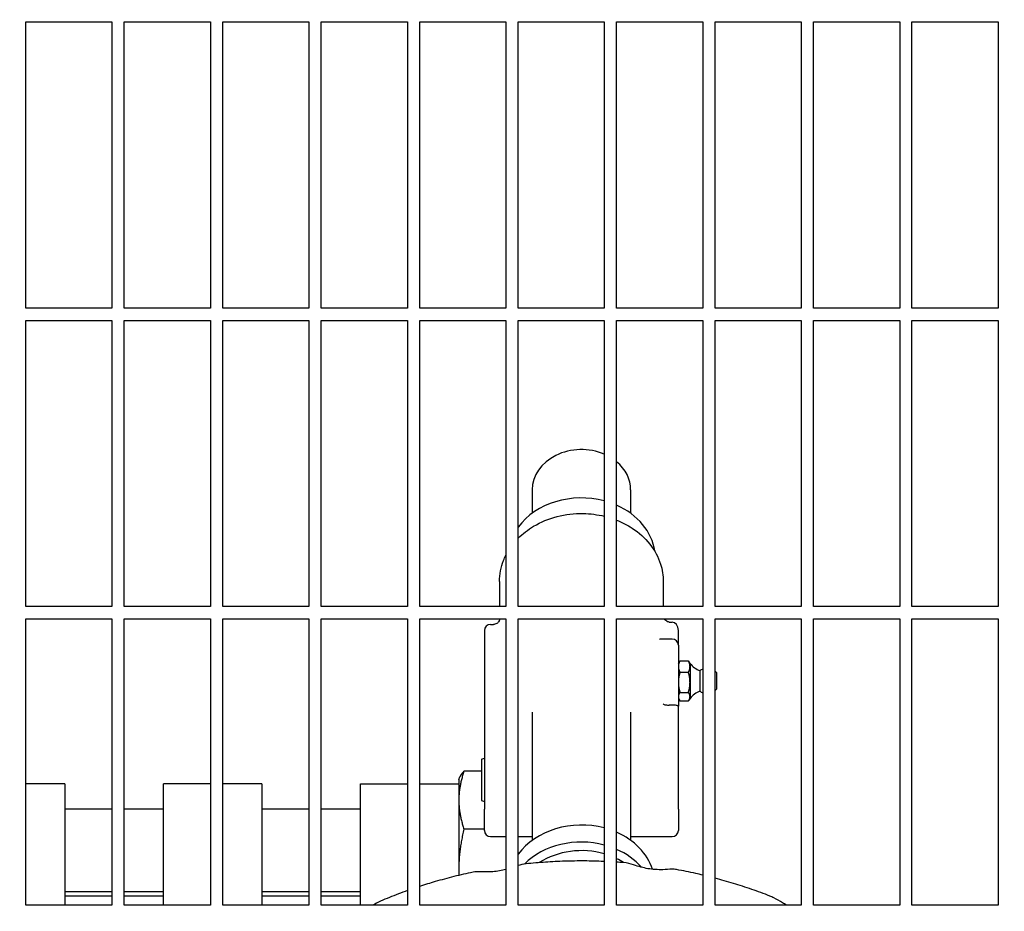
# Model space of a CAD drawing. Header units: inches. Extents: x 36 to 1719, y -84 to 1122.
# Tile 559 of 571: x 1057 to 1067, y 874 to 883. Entities that reach past the tile are written whole.
import ezdxf

# ---------------------------------------------------------------- set-up
doc = ezdxf.new("R2010")
doc.units = ezdxf.units.IN
doc.header["$LTSCALE"] = 48
doc.header["$MEASUREMENT"] = 0
doc.layers.add('Dimension (ANSI)', color=7, linetype='Continuous', lineweight=25)
doc.layers.add('Visible (ANSI)', color=7, linetype='Continuous', lineweight=30)
doc.styles.add('Note Text (ANSI)', font='tahoma.ttf')
doc.dimstyles.new('Architectural (ANSI)', dxfattribs={"dimscale": 48, "dimtxt": 0.125, "dimasz": 0.098425, "dimexe": 0.125, "dimexo": 0.0625, "dimgap": 0.031496, "dimtad": 0, "dimtih": 1, "dimtoh": 1, "dimdec": 4, "dimrnd": 1e-08, "dimzin": 3, "dimdsep": 46, "dimlunit": 4, "dimtxsty": 'Note Text (ANSI)', "dimcen": 0.09, "dimdle": 0.393701, "dimclrd": 256, "dimclre": 256, "dimclrt": 256, "dimadec": 0, "dimazin": 3, "dimtfac": 0.96, "dimtofl": 0, "dimtmove": 0, "dimatfit": 3, "dimfxl": 1, "dimfrac": 2, "dimtolj": 1, "dimtzin": 12, "dimlwd": -1, "dimlwe": -1, "dimarcsym": 0})

# ---------------------------------------------------------------- blocks, each defined once
blk = doc.blocks.new('*D17')
at = {"layer": 'Defpoints', "color": 0, "transparency": 16777216}
for p in [(1035.918, 896.491), (1035.918, 760.491), (1124.12, 760.491)]:
    blk.add_point(p, dxfattribs=at)
at = {"layer": 'Dimension (ANSI)', "transparency": 16777216}
for p, q in [((1038.918, 896.491), (1130.12, 896.491)), ((1124.12, 891.767), (1124.12, 835.013)), ((1124.12, 765.216), (1124.12, 825.97)), ((1038.918, 760.491), (1130.12, 760.491))]:
    blk.add_line(p, q, dxfattribs=at)
for points in [[(1123.332, 891.767), (1124.907, 891.767), (1124.12, 896.491)], [(1123.332, 765.216), (1124.907, 765.216), (1124.12, 760.491)]]:
    blk.add_solid(points, dxfattribs=at)
at = {"layer": 'Dimension (ANSI)', "transparency": 16777216, "insert": (1114.021, 833.501), "char_height": 6, "attachment_point": 1, "style": 'Note Text (ANSI)'}
blk.add_mtext('\\A1;11\'-4"', dxfattribs=at)

msp = doc.modelspace()

# ---------------------------------------------------------------- linework, layer by layer
at = {"layer": 'Visible (ANSI)'}
for p, q in [((1057.06018, 879.79015), (1057.06018, 882.6964)), ((1057.06018, 882.6964), (1057.93518, 882.6964)), ((1057.93518, 882.6964), (1057.93518, 879.79015)), ((1058.06018, 879.79015), (1058.06018, 882.6964)), ((1058.06018, 882.6964), (1058.93518, 882.6964)), ((1058.93518, 882.6964), (1058.93518, 879.79015)), ((1059.06018, 879.79015), (1059.06018, 882.6964)), ((1059.06018, 882.6964), (1059.93518, 882.6964)), ((1059.93518, 882.6964), (1059.93518, 879.79015)), ((1060.06018, 879.79015), (1060.06018, 882.6964)), ((1060.06018, 882.6964), (1060.93518, 882.6964)), ((1060.93518, 882.6964), (1060.93518, 879.79015)), ((1061.06018, 879.79015), (1061.06018, 882.6964)), ((1061.06018, 882.6964), (1061.93518, 882.6964)), ((1061.93518, 882.6964), (1061.93518, 879.79015)), ((1062.06018, 879.79015), (1062.06018, 882.6964)), ((1062.06018, 882.6964), (1062.93518, 882.6964)), ((1062.93518, 882.6964), (1062.93518, 879.79015)), ((1063.06018, 879.79015), (1063.06018, 882.6964)), ((1063.06018, 882.6964), (1063.93518, 882.6964)), ((1063.93518, 882.6964), (1063.93518, 879.79015)), ((1064.06018, 879.79015), (1064.06018, 882.6964)), ((1064.06018, 882.6964), (1064.93518, 882.6964)), ((1064.93518, 882.6964), (1064.93518, 879.79015)), ((1065.06018, 879.79015), (1065.06018, 882.6964)), ((1065.06018, 882.6964), (1065.93518, 882.6964)), ((1065.93518, 882.6964), (1065.93518, 879.79015)), ((1066.06018, 879.79015), (1066.06018, 882.6964)), ((1066.06018, 882.6964), (1066.93518, 882.6964)), ((1066.93518, 882.6964), (1066.93518, 879.79015)), ((1057.93518, 879.79015), (1057.06018, 879.79015)), ((1058.93518, 879.79015), (1058.06018, 879.79015)), ((1059.93518, 879.79015), (1059.06018, 879.79015)), ((1060.93518, 879.79015), (1060.06018, 879.79015)), ((1061.93518, 879.79015), (1061.06018, 879.79015)), ((1062.93518, 879.79015), (1062.06018, 879.79015)), ((1063.93518, 879.79015), (1063.06018, 879.79015)), ((1064.93518, 879.79015), (1064.06018, 879.79015)), ((1065.93518, 879.79015), (1065.06018, 879.79015)), ((1066.93518, 879.79015), (1066.06018, 879.79015)), ((1057.06018, 876.7589), (1057.06018, 879.66515)), ((1057.06018, 879.66515), (1057.93518, 879.66515)), ((1057.93518, 879.66515), (1057.93518, 876.7589)), ((1058.06018, 876.7589), (1058.06018, 879.66515)), ((1058.06018, 879.66515), (1058.93518, 879.66515)), ((1058.93518, 879.66515), (1058.93518, 876.7589)), ((1059.06018, 876.7589), (1059.06018, 879.66515)), ((1059.06018, 879.66515), (1059.93518, 879.66515)), ((1059.93518, 879.66515), (1059.93518, 876.7589)), ((1060.06018, 876.7589), (1060.06018, 879.66515)), ((1060.06018, 879.66515), (1060.93518, 879.66515)), ((1060.93518, 879.66515), (1060.93518, 876.7589)), ((1061.06018, 876.7589), (1061.06018, 879.66515)), ((1061.06018, 879.66515), (1061.93518, 879.66515)), ((1061.93518, 879.66515), (1061.93518, 876.7589)), ((1062.06018, 876.7589), (1062.06018, 879.66515)), ((1062.06018, 879.66515), (1062.93518, 879.66515)), ((1062.93518, 879.66515), (1062.93518, 876.7589)), ((1063.06018, 876.7589), (1063.06018, 879.66515)), ((1063.06018, 879.66515), (1063.93518, 879.66515)), ((1063.93518, 879.66515), (1063.93518, 876.7589)), ((1064.06018, 876.7589), (1064.06018, 879.66515)), ((1064.06018, 879.66515), (1064.93518, 879.66515)), ((1064.93518, 879.66515), (1064.93518, 876.7589)), ((1065.06018, 876.7589), (1065.06018, 879.66515)), ((1065.06018, 879.66515), (1065.93518, 879.66515)), ((1065.93518, 879.66515), (1065.93518, 876.7589)), ((1066.06018, 876.7589), (1066.06018, 879.66515)), ((1066.06018, 879.66515), (1066.93518, 879.66515)), ((1066.93518, 879.66515), (1066.93518, 876.7589)), ((1062.20268, 877.94535), (1062.20268, 877.70707)), ((1063.20268, 877.94535), (1063.20268, 877.70707)), ((1061.87093, 877.01398), (1061.87093, 876.7589)), ((1063.53443, 877.01398), (1063.53443, 876.7589)), ((1057.93518, 876.7589), (1057.06018, 876.7589)), ((1058.93518, 876.7589), (1058.06018, 876.7589)), ((1059.93518, 876.7589), (1059.06018, 876.7589)), ((1060.93518, 876.7589), (1060.06018, 876.7589)), ((1061.93518, 876.7589), (1061.06018, 876.7589)), ((1062.93518, 876.7589), (1062.06018, 876.7589)), ((1063.93518, 876.7589), (1063.06018, 876.7589)), ((1064.93518, 876.7589), (1064.06018, 876.7589)), ((1065.93518, 876.7589), (1065.06018, 876.7589)), ((1066.93518, 876.7589), (1066.06018, 876.7589)), ((1057.06018, 873.72765), (1057.06018, 876.6339)), ((1057.06018, 876.6339), (1057.93518, 876.6339)), ((1057.93518, 876.6339), (1057.93518, 873.72765)), ((1058.06018, 873.72765), (1058.06018, 876.6339)), ((1058.06018, 876.6339), (1058.93518, 876.6339)), ((1058.93518, 876.6339), (1058.93518, 873.72765)), ((1059.06018, 873.72765), (1059.06018, 876.6339)), ((1059.06018, 876.6339), (1059.93518, 876.6339)), ((1059.93518, 876.6339), (1059.93518, 873.72765)), ((1060.06018, 873.72765), (1060.06018, 876.6339)), ((1060.06018, 876.6339), (1060.93518, 876.6339)), ((1060.93518, 876.6339), (1060.93518, 873.72765)), ((1061.06018, 873.72765), (1061.06018, 876.6339)), ((1061.06018, 876.6339), (1061.93518, 876.6339)), ((1061.87093, 876.6339), (1061.87093, 876.63168)), ((1061.93518, 876.6339), (1061.93518, 873.72765)), ((1062.06018, 873.72765), (1062.06018, 876.6339)), ((1062.06018, 876.6339), (1062.93518, 876.6339)), ((1062.93518, 876.6339), (1062.93518, 873.72765)), ((1063.06018, 873.72765), (1063.06018, 876.6339)), ((1063.06018, 876.6339), (1063.93518, 876.6339)), ((1063.59693, 876.60242), (1063.62493, 876.60242)), ((1063.93518, 876.6339), (1063.93518, 873.72765)), ((1064.06018, 873.72765), (1064.06018, 876.6339)), ((1064.06018, 876.6339), (1064.93518, 876.6339)), ((1064.93518, 876.6339), (1064.93518, 873.72765)), ((1065.06018, 873.72765), (1065.06018, 876.6339)), ((1065.06018, 876.6339), (1065.93518, 876.6339)), ((1065.93518, 876.6339), (1065.93518, 873.72765)), ((1066.06018, 873.72765), (1066.06018, 876.6339)), ((1066.06018, 876.6339), (1066.93518, 876.6339)), ((1066.93518, 876.6339), (1066.93518, 873.72765)), ((1061.71793, 876.5153), (1061.71793, 875.67196)), ((1061.78043, 876.5778), (1061.80931, 876.5778)), ((1063.68743, 876.36707), (1063.68743, 876.5153)), ((1063.62493, 876.42957), (1063.50351, 876.42957)), ((1063.68743, 876.36707), (1063.68743, 875.7473)), ((1063.68743, 876.18174), (1063.69834, 876.20063)), ((1063.70326, 876.20847), (1063.78972, 876.20847)), ((1063.80554, 876.18174), (1063.79463, 876.20063)), ((1063.80554, 876.18174), (1063.80554, 876.15034)), ((1063.80554, 876.15034), (1063.80554, 875.99025)), ((1063.90685, 876.1089), (1063.90685, 875.90024)), ((1064.06913, 876.09539), (1064.06018, 876.10023)), ((1063.70326, 876.0922), (1063.78972, 876.0922)), ((1064.07326, 876.08846), (1064.07326, 875.92068)), ((1063.80554, 875.99025), (1063.80554, 875.84448)), ((1064.06913, 875.91375), (1064.06018, 875.90891)), ((1063.68743, 875.8274), (1063.69834, 875.80851)), ((1063.70326, 875.88829), (1063.78972, 875.88829)), ((1063.70326, 875.80067), (1063.78972, 875.80067)), ((1063.80554, 875.8274), (1063.79463, 875.80851)), ((1063.80554, 875.84448), (1063.80554, 875.8274)), ((1063.62493, 875.75908), (1063.59693, 875.75908)), ((1063.68743, 875.67196), (1063.68743, 875.7473)), ((1061.71793, 875.67196), (1061.71793, 874.7026)), ((1062.20268, 875.68687), (1062.20268, 874.38567)), ((1063.20268, 875.68687), (1063.20268, 874.38567)), ((1063.68743, 874.7026), (1063.68743, 875.67196)), ((1061.68743, 875.2086), (1061.71793, 875.21971)), ((1061.68743, 875.2086), (1061.68743, 874.79018)), ((1061.45768, 875.00391), (1061.46951, 875.02927)), ((1061.45768, 875.00391), (1061.45768, 874.90283)), ((1061.68743, 875.08685), (1061.50955, 875.08685)), ((1057.45768, 874.95964), (1057.06018, 874.95964)), ((1057.45768, 874.95964), (1057.45768, 874.66675)), ((1058.45768, 874.66675), (1058.45768, 874.95964)), ((1058.93518, 874.95964), (1058.45768, 874.95964)), ((1059.45768, 874.95964), (1059.06018, 874.95964)), ((1059.45768, 874.95964), (1059.45768, 874.66675)), ((1060.45768, 874.66675), (1060.45768, 874.95964)), ((1060.45768, 874.95964), (1060.93518, 874.95964)), ((1061.06018, 874.95964), (1061.45768, 874.95964)), ((1061.45768, 874.90283), (1061.45768, 874.66675)), ((1057.45768, 874.70491), (1057.93518, 874.70491)), ((1058.06018, 874.70491), (1058.45768, 874.70491)), ((1059.45768, 874.70491), (1059.93518, 874.70491)), ((1060.06018, 874.70491), (1060.45768, 874.70491)), ((1061.68743, 874.79018), (1061.71793, 874.77916)), ((1061.71793, 874.48614), (1061.71793, 874.7026)), ((1063.68743, 874.7026), (1063.68743, 874.48614)), ((1057.45768, 874.66675), (1057.45768, 873.72765)), ((1058.45768, 873.72765), (1058.45768, 874.66675)), ((1059.45768, 874.66675), (1059.45768, 873.72765)), ((1060.45768, 873.79291), (1060.45768, 874.66675)), ((1061.45768, 874.66675), (1061.45768, 874.02994)), ((1061.71793, 874.49979), (1061.50955, 874.49979)), ((1061.78043, 874.42364), (1061.93518, 874.42364)), ((1062.06018, 874.42364), (1062.20268, 874.42364)), ((1063.20268, 874.42364), (1063.62493, 874.42364)), ((1057.45768, 873.86491), (1057.93518, 873.86491)), ((1057.93518, 873.82036), (1057.45768, 873.82036)), ((1058.06018, 873.86491), (1058.45768, 873.86491)), ((1058.45768, 873.82036), (1058.06018, 873.82036)), ((1059.45768, 873.86491), (1059.93518, 873.86491)), ((1059.93518, 873.82036), (1059.45768, 873.82036)), ((1060.06018, 873.86491), (1060.45768, 873.86491)), ((1060.45768, 873.82036), (1060.06018, 873.82036)), ((1057.93518, 873.72765), (1057.06018, 873.72765)), ((1058.93518, 873.72765), (1058.06018, 873.72765)), ((1059.93518, 873.72765), (1059.06018, 873.72765)), ((1060.93518, 873.72765), (1060.06018, 873.72765)), ((1060.45768, 873.72765), (1060.45768, 873.79291)), ((1061.93518, 873.72765), (1061.06018, 873.72765)), ((1062.93518, 873.72765), (1062.06018, 873.72765)), ((1063.93518, 873.72765), (1063.06018, 873.72765)), ((1064.93518, 873.72765), (1064.06018, 873.72765)), ((1065.93518, 873.72765), (1065.06018, 873.72765)), ((1066.93518, 873.72765), (1066.06018, 873.72765))]:
    msp.add_line(p, q, dxfattribs=at)
for centre, radius, start, end in [((1061.78043, 876.5153), 0.0625, 90, 180), ((1063.62493, 876.36707), 0.0625, 0, 90), ((1063.98919, 876.33031), 0.23622, 218.972956, 249.600796), ((1063.98093, 876.00457), 0.12795, 110.948009, 125.37459), ((1064.06538, 876.08846), 0.00787, 0, 61.587176), ((1063.98919, 875.67883), 0.23622, 110.399204, 141.027044), ((1063.98093, 876.00457), 0.12795, 234.62541, 249.051991), ((1064.06538, 875.92068), 0.00787, 298.412824, 0), ((1061.78043, 874.48614), 0.0625, 180, 270), ((1063.62493, 874.48614), 0.0625, 270, 0)]:
    msp.add_arc(centre, radius, start, end, dxfattribs=at)
for centre, major_axis, ratio, start_param, end_param in [((1062.70268, 877.94535), (-0.5, 0), 0.8162963, 4.2287544, 6.2831853), ((1062.70268, 877.94535), (0.5, 0), 0.8162963, 0, 0.7741722), ((1062.70268, 877.25074), (0.75, 0), 0.8162963, 1.2556033, 2.5995693), ((1062.70268, 877.25074), (0.75, 0), 0.8162963, 0.1156978, 1.0739374), ((1063.59693, 876.63852), (0.0625, 0), 0.5776334, 4.6773936, 4.712389), ((1063.62493, 876.5153), (0, 0.08712), 0.7173963, 4.712389, 6.2831853), ((1062.70268, 873.92935), (0.75, 0), 0.8162963, 1.2556033, 2.5995693), ((1062.70268, 873.75606), (-0.75, 0), 0.8162963, 4.3971959, 5.5956068), ((1062.70268, 873.92935), (0.75, 0), 0.8162963, 0.2679349, 1.0739374), ((1062.70268, 873.71996), (0.6875, 0), 0.8162963, 1.2258121, 2.2421592), ((1062.70268, 873.75606), (-0.75, 0), 0.8162963, 3.7634774, 4.21553), ((1062.70268, 873.71996), (0.6875, 0), 0.8162963, 0.8993681, 1.0239454)]:
    msp.add_ellipse(centre, major_axis=major_axis, ratio=ratio, start_param=start_param, end_param=end_param, dxfattribs=at)
for points, knots in [([(1062.06018, 877.45286), (1062.10613, 877.49924), (1062.1592, 877.54037), (1062.29008, 877.61827), (1062.37078, 877.65149), (1062.5409, 877.69531), (1062.63035, 877.70578), (1062.79241, 877.70306), (1062.86509, 877.69387), (1062.93518, 877.67697)], [5.3924819, 5.3924819, 5.3924819, 5.3924819, 5.6531937, 5.6531937, 5.977497, 5.977497, 6.3037297, 6.3037297, 6.5703178, 6.5703178, 6.5703178, 6.5703178]), ([(1063.06018, 877.63756), (1063.11551, 877.61574), (1063.16803, 877.5888), (1063.28667, 877.51155), (1063.34825, 877.45615), (1063.44651, 877.33203), (1063.48354, 877.26353), (1063.52499, 877.13383), (1063.53443, 877.07391), (1063.53443, 877.01398)], [6.7331531, 6.7331531, 6.7331531, 6.7331531, 6.9564619, 6.9564619, 7.2803097, 7.2803097, 7.5987812, 7.5987812, 7.8539816, 7.8539816, 7.8539816, 7.8539816]), ([(1061.87093, 877.01398), (1061.87093, 877.08651), (1061.8848, 877.15899), (1061.91861, 877.24549), (1061.92648, 877.26313), (1061.93518, 877.28045)], [4.71238898, 4.71238898, 4.71238898, 4.71238898, 5.02122072, 5.02122072, 5.10179781, 5.10179781, 5.10179781, 5.10179781]), ([(1061.871, 876.63244), (1061.871, 876.63245), (1061.87099, 876.63214), (1061.87082, 876.63071), (1061.87076, 876.63022), (1061.87051, 876.62861), (1061.87031, 876.62735), (1061.86945, 876.62372), (1061.86897, 876.62179), (1061.86679, 876.61578), (1061.86548, 876.61177), (1061.85896, 876.60228), (1061.85669, 876.59932), (1061.85099, 876.59365), (1061.84813, 876.59114), (1061.839, 876.58492), (1061.83154, 876.58118), (1061.81834, 876.57831), (1061.81382, 876.5778), (1061.80931, 876.5778)], [0.222353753, 0.222353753, 0.222353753, 0.222353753, 0.248548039, 0.248548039, 0.258149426, 0.258149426, 0.272029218, 0.272029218, 0.281937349, 0.281937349, 0.291767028, 0.291767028, 0.295365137, 0.295365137, 0.297844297, 0.297844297, 0.3015759, 0.3015759, 0.303338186, 0.303338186, 0.303338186, 0.303338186]), ([(1063.59475, 876.60244), (1063.5889, 876.60256), (1063.58322, 876.60382), (1063.5716, 876.60864), (1063.56598, 876.61244), (1063.55572, 876.62191), (1063.55121, 876.62769), (1063.54747, 876.6339)], [-0.29363499, -0.29363499, -0.29363499, -0.29363499, -0.24868321, -0.24868321, -0.19663713, -0.19663713, -0.1405839, -0.1405839, -0.1405839, -0.1405839]), ([(1063.5324, 875.77275), (1063.5324, 875.77273), (1063.53241, 875.77271), (1063.53317, 875.7697), (1063.53648, 875.76703), (1063.54635, 875.76334), (1063.55177, 875.76203), (1063.5635, 875.76029), (1063.56917, 875.75972), (1063.58084, 875.75908), (1063.5865, 875.75895), (1063.59317, 875.75903), (1063.59396, 875.75904), (1063.59475, 875.75905)], [-0.29020137, -0.29020137, -0.29020137, -0.29020137, -0.28947595, -0.28947595, -0.18441291, -0.18441291, -0.11028576, -0.11028576, -0.05653512, -0.05653512, -0.01158385, -0.01158385, -0.00555979, -0.00555979, -0.00555979, -0.00555979]), ([(1063.68743, 875.7473), (1063.68743, 875.7473), (1063.68743, 875.74731), (1063.68741, 875.74817), (1063.68635, 875.7492), (1063.68201, 875.75137), (1063.67887, 875.75253), (1063.67037, 875.75476), (1063.66509, 875.75586), (1063.65367, 875.7575), (1063.64809, 875.75811), (1063.63649, 875.75888), (1063.63078, 875.75908), (1063.62493, 875.75908)], [-0.00085829, -0.00085829, -0.00085829, -0.00085829, 0, 0, 0.07776043, 0.07776043, 0.1495995, 0.1495995, 0.21737526, 0.21737526, 0.26851368, 0.26851368, 0.31354582, 0.31354582, 0.31354582, 0.31354582]), ([(1062.93518, 874.17133), (1062.93332, 874.17141), (1062.93145, 874.17149), (1062.8638, 874.17434), (1062.79794, 874.1759), (1062.6662, 874.17662), (1062.60032, 874.17577), (1062.46867, 874.17167), (1062.4029, 874.16841), (1062.27157, 874.1595), (1062.20602, 874.15383), (1062.14064, 874.14698)], [3.94578256, 3.94578256, 3.94578256, 3.94578256, 3.94705349, 3.94705349, 3.99188127, 3.99188127, 4.03670905, 4.03670905, 4.08153683, 4.08153683, 4.12636461, 4.12636461, 4.12636461, 4.12636461]), ([(1063.66925, 874.08881), (1063.65191, 874.09199), (1063.63865, 874.09229), (1063.59238, 874.09232), (1063.56395, 874.08901), (1063.50506, 874.08708), (1063.47808, 874.08725), (1063.42674, 874.09094), (1063.40283, 874.09388), (1063.35503, 874.10228), (1063.3312, 874.10771), (1063.28201, 874.12071), (1063.25682, 874.12845), (1063.19931, 874.14578), (1063.16843, 874.15636), (1063.12669, 874.15966)], [4.6242204, 4.6242204, 4.6242204, 4.6242204, 4.7454793, 4.7454793, 5.0839728, 5.0839728, 5.342206, 5.342206, 5.5592612, 5.5592612, 5.7738315, 5.7738315, 6.0088897, 6.0088897, 6.316688, 6.316688, 6.316688, 6.316688]), ([(1061.60184, 874.06239), (1061.53697, 874.04875), (1061.47246, 874.03389), (1061.34423, 874.00179), (1061.28053, 873.98454), (1061.16458, 873.95074), (1061.1122, 873.93455), (1061.06018, 873.91754)], [4.25069699, 4.25069699, 4.25069699, 4.25069699, 4.29614743, 4.29614743, 4.34159788, 4.34159788, 4.37947707, 4.37947707, 4.37947707, 4.37947707]), ([(1061.93518, 874.09003), (1061.9139, 874.08442), (1061.89247, 874.07958), (1061.84791, 874.07163), (1061.82468, 874.06873), (1061.77877, 874.06523), (1061.7562, 874.06473), (1061.70939, 874.0652), (1061.68637, 874.06658), (1061.64533, 874.06719), (1061.62825, 874.06794), (1061.60184, 874.06239)], [8.7860297, 8.7860297, 8.7860297, 8.7860297, 8.9778955, 8.9778955, 9.1913114, 9.1913114, 9.4125337, 9.4125337, 9.6756368, 9.6756368, 9.8595028, 9.8595028, 9.8595028, 9.8595028]), ([(1063.93518, 874.03292), (1063.91142, 874.03856), (1063.88761, 874.04404), (1063.79925, 874.06371), (1063.7344, 874.07686), (1063.66925, 874.08881)], [3.71553217, 3.71553217, 3.71553217, 3.71553217, 3.732310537, 3.732310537, 3.777652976, 3.777652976, 3.777652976, 3.777652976]), ([(1064.61636, 873.8202), (1064.55574, 873.84396), (1064.49451, 873.86657), (1064.37096, 873.90948), (1064.30865, 873.92977), (1064.1844, 873.96759), (1064.1225, 873.98517), (1064.06018, 874.00161)], [3.55094078, 3.55094078, 3.55094078, 3.55094078, 3.59628322, 3.59628322, 3.64162566, 3.64162566, 3.68599135, 3.68599135, 3.68599135, 3.68599135]), ([(1060.93518, 873.87486), (1060.90463, 873.86397), (1060.87421, 873.85281), (1060.78281, 873.81823), (1060.72227, 873.79395), (1060.66237, 873.76853)], [4.40999125, 4.40999125, 4.40999125, 4.40999125, 4.432498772, 4.432498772, 4.477949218, 4.477949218, 4.477949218, 4.477949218]), ([(1064.78485, 873.72765), (1064.77136, 873.73552), (1064.75774, 873.7437), (1064.71607, 873.76881), (1064.68788, 873.78609), (1064.64422, 873.80828), (1064.63076, 873.81455), (1064.61636, 873.8202)], [5.60460557, 5.60460557, 5.60460557, 5.60460557, 5.73189454, 5.73189454, 5.98952703, 5.98952703, 6.09955638, 6.09955638, 6.09955638, 6.09955638])]:
    msp.add_open_spline(points, degree=3, knots=knots, dxfattribs=at)
for points in [[(1063.50351, 876.42957), (1063.49928, 876.42957), (1063.49681, 876.43082), (1063.49681, 876.43082)], [(1063.59693, 875.75908), (1063.5962, 875.75908), (1063.59547, 875.75907), (1063.59475, 875.75905)], [(1062.14064, 874.14698), (1062.10971, 874.14373), (1062.08469, 874.13633), (1062.06018, 874.1287)], [(1063.12669, 874.15966), (1063.10453, 874.1614), (1063.08236, 874.16301), (1063.06018, 874.16449)], [(1060.66237, 873.76853), (1060.63421, 873.75658), (1060.60895, 873.74238), (1060.58479, 873.72765)]]:
    msp.add_open_spline(points, degree=3, dxfattribs=at)
for points, weights in [([(1063.70326, 876.20847), (1063.68743, 876.17732), (1063.68743, 876.15034)], [1, 1.0379548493, 1]), ([(1063.69834, 876.20063), (1063.70056, 876.20447), (1063.70326, 876.20847)], [1.01047419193, 1.00627429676, 1]), ([(1063.80554, 876.15034), (1063.80554, 876.17732), (1063.78972, 876.20847)], [1, 1.0379548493, 1]), ([(1063.78972, 876.20847), (1063.79242, 876.20447), (1063.79463, 876.20063)], [1, 1.00627429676, 1.01047419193]), ([(1063.68743, 876.15034), (1063.68743, 876.12335), (1063.70326, 876.0922)], [1, 1.0379548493, 1]), ([(1063.78972, 876.0922), (1063.80554, 876.12335), (1063.80554, 876.15034)], [1, 1.0379548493, 1]), ([(1063.70326, 876.0922), (1063.68743, 876.03756), (1063.68743, 875.99025)], [1, 1.0379548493, 1]), ([(1063.80554, 875.99025), (1063.80554, 876.03756), (1063.78972, 876.0922)], [1, 1.0379548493, 1]), ([(1063.68743, 875.99025), (1063.68743, 875.94293), (1063.70326, 875.88829)], [1, 1.0379548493, 1]), ([(1063.78972, 875.88829), (1063.80554, 875.94293), (1063.80554, 875.99025)], [1, 1.0379548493, 1]), ([(1063.70326, 875.88829), (1063.68743, 875.86481), (1063.68743, 875.84448)], [1, 1.0379548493, 1]), ([(1063.68743, 875.84448), (1063.68743, 875.82415), (1063.70326, 875.80067)], [1, 1.0379548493, 1]), ([(1063.80554, 875.84448), (1063.80554, 875.86481), (1063.78972, 875.88829)], [1, 1.0379548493, 1]), ([(1063.78972, 875.80067), (1063.80554, 875.82415), (1063.80554, 875.84448)], [1, 1.0379548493, 1]), ([(1061.50955, 875.08685), (1061.45768, 874.92955), (1061.45768, 874.79332)], [1, 1.0379548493, 1]), ([(1061.46951, 875.02927), (1061.4822, 875.05649), (1061.50955, 875.08685)], [1.01895290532, 1.01965956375, 1]), ([(1061.45768, 874.79332), (1061.45768, 874.65709), (1061.50955, 874.49979)], [1, 1.0379548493, 1]), ([(1061.50955, 874.49979), (1061.45768, 874.28491), (1061.45768, 874.09882)], [1, 1.0379548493, 1]), ([(1061.45768, 874.09882), (1061.45768, 874.06466), (1061.45931, 874.03033)], [1, 1.00675814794, 1.01110961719])]:
    msp.add_rational_spline(points, weights, degree=2, dxfattribs=at)

# ---------------------------------------------------------------- dimensions: what is measured, and where the dimension line sits
at = {"layer": 'Dimension (ANSI)'}
dim = msp.add_linear_dim(base=(1124.11953, 760.4914), p1=(1035.91768, 896.4914), p2=(1035.91768, 760.4914), angle=90, dimstyle='Architectural (ANSI)', override={"dimgap": 0.031496, "dimdec": 4, "dimlfac": 1, "dimtol": 0, "dimlim": 0, "dimtp": 0, "dimtm": 0, "dimtdec": 2, "dimatfit": 1}, dxfattribs=at)
dim.commit()
dim.dimension.update_dxf_attribs({"geometry": '*D17', "text_midpoint": (1124.11953, 830.4914), "dimtype": 160})

doc.saveas('drawing.dxf')
